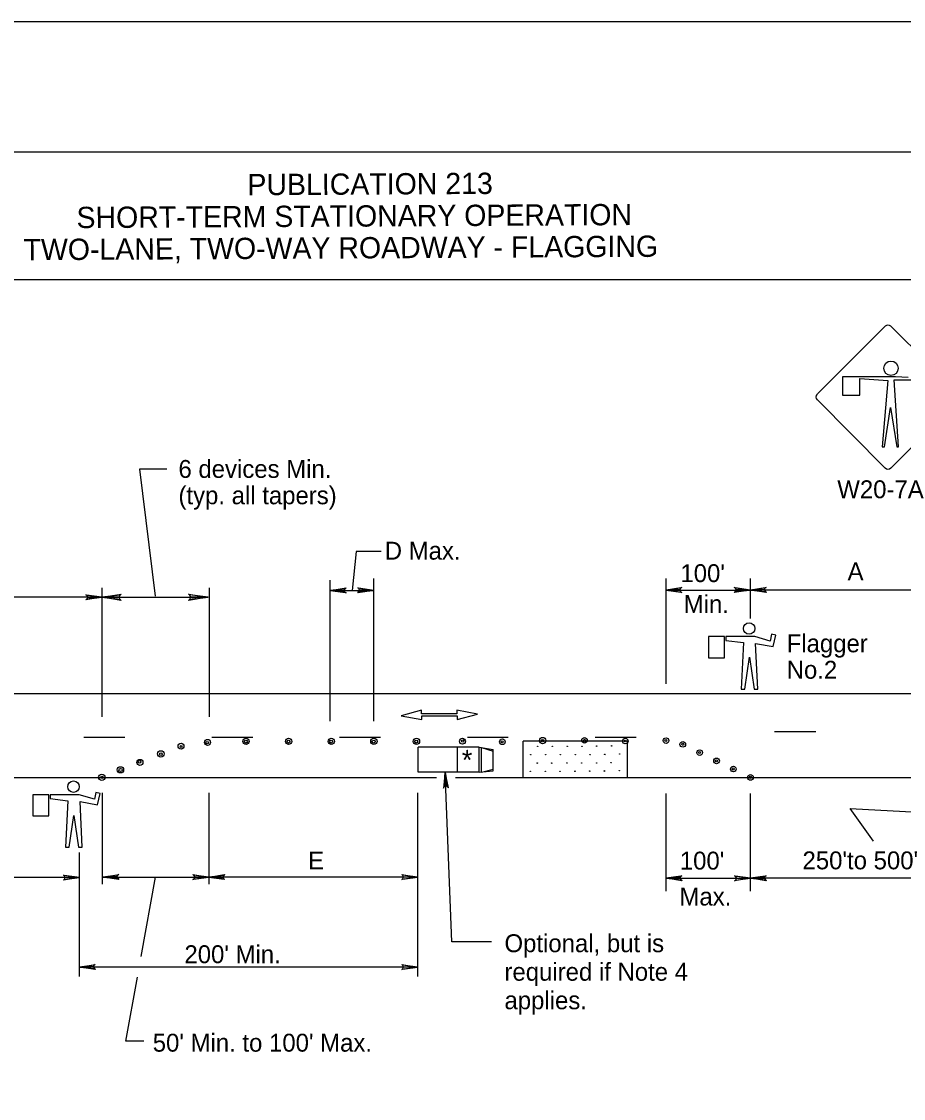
# Model space of a CAD drawing. Extents: x -14145 to -13521, y 30244 to 30661.
# Drawn here: x -13914.62 to -13904.27, y 30518.66 to 30531.31 of the extents above; entities that cross this region are included whole.
import ezdxf

# ---------------------------------------------------------------- set-up
doc = ezdxf.new("R2010")
doc.units = 0
for name, color, linetype in [('1', 7, 'Continuous'), ('10', 7, 'Continuous'), ('2', 7, 'Continuous'), ('3', 7, 'Continuous'), ('4', 7, 'Continuous'), ('61', 7, 'Continuous')]:
    doc.layers.add(name, color=color, linetype=linetype)

msp = doc.modelspace()

# ---------------------------------------------------------------- linework, layer by layer
at = {"layer": '1'}
for p, q in [((-13904.484, 30527.729), (-13905.279, 30526.934)), ((-13903.622, 30526.934), (-13904.417, 30527.729)), ((-13904.364, 30527.137), (-13904.987, 30527.137)), ((-13904.987, 30527.137), (-13904.987, 30526.919)), ((-13904.784, 30526.919), (-13904.784, 30527.114)), ((-13904.784, 30527.114), (-13904.454, 30527.092)), ((-13904.454, 30527.092), (-13904.522, 30526.312)), ((-13904.327, 30526.312), (-13904.379, 30527.099)), ((-13904.379, 30527.099), (-13904.184, 30527.099)), ((-13904.214, 30527.129), (-13904.364, 30527.137)), ((-13904.987, 30526.919), (-13904.784, 30526.919)), ((-13905.279, 30526.867), (-13904.484, 30526.064)), ((-13904.492, 30526.312), (-13904.424, 30526.777)), ((-13904.424, 30526.777), (-13904.349, 30526.312)), ((-13904.417, 30526.064), (-13903.622, 30526.867)), ((-13904.522, 30526.312), (-13904.492, 30526.312)), ((-13904.349, 30526.312), (-13904.327, 30526.312)), ((-13910.487, 30523.092), (-13910.487, 30524.766)), ((-13907.057, 30523.529), (-13907.057, 30524.766)), ((-13906.066, 30524.298), (-13906.066, 30524.766)), ((-13913.68, 30524.659), (-13913.68, 30523.143)), ((-13912.418, 30524.659), (-13912.418, 30523.143)), ((-13910.997, 30523.092), (-13910.997, 30524.748)), ((-13910.997, 30524.628), (-13910.487, 30524.628)), ((-13907.057, 30524.632), (-13906.066, 30524.632)), ((-13903.654, 30524.632), (-13906.066, 30524.632)), ((-13913.68, 30524.547), (-13916.402, 30524.547)), ((-13913.68, 30524.547), (-13912.432, 30524.547)), ((-13906.372, 30524.086), (-13906.56, 30524.086)), ((-13906.56, 30524.086), (-13906.56, 30523.836)), ((-13906.372, 30523.836), (-13906.372, 30524.086)), ((-13906.014, 30524.086), (-13906.354, 30524.086)), ((-13906.354, 30524.086), (-13906.354, 30524.041)), ((-13906.354, 30524.041), (-13906.148, 30524.015)), ((-13906.148, 30524.015), (-13906.176, 30523.469)), ((-13905.836, 30524.033), (-13906.014, 30524.086)), ((-13905.979, 30523.469), (-13906.005, 30524.005)), ((-13906.005, 30524.005), (-13905.8, 30523.968)), ((-13905.818, 30524.113), (-13905.836, 30524.033)), ((-13905.77, 30524.102), (-13905.818, 30524.113)), ((-13905.8, 30523.968), (-13905.77, 30524.102)), ((-13906.56, 30523.836), (-13906.372, 30523.836)), ((-13906.131, 30523.469), (-13906.077, 30523.843)), ((-13906.077, 30523.843), (-13906.024, 30523.469)), ((-13924.058, 30523.416), (-13896.302, 30523.416)), ((-13906.176, 30523.469), (-13906.131, 30523.469)), ((-13906.024, 30523.469), (-13905.979, 30523.469)), ((-13909.925, 30523.222), (-13910.167, 30523.156)), ((-13910.167, 30523.156), (-13909.923, 30523.11)), ((-13909.925, 30523.177), (-13909.925, 30523.222)), ((-13909.512, 30523.177), (-13909.925, 30523.177)), ((-13909.923, 30523.155), (-13909.509, 30523.155)), ((-13909.923, 30523.11), (-13909.923, 30523.155)), ((-13909.268, 30523.176), (-13909.512, 30523.222)), ((-13909.512, 30523.222), (-13909.512, 30523.177)), ((-13909.509, 30523.11), (-13909.268, 30523.176)), ((-13909.509, 30523.155), (-13909.509, 30523.11)), ((-13913.408, 30522.9), (-13913.888, 30522.9)), ((-13911.908, 30522.9), (-13912.388, 30522.9)), ((-13910.408, 30522.9), (-13910.888, 30522.9)), ((-13908.908, 30522.9), (-13909.388, 30522.9)), ((-13907.51, 30522.858), (-13908.734, 30522.858)), ((-13908.734, 30522.432), (-13908.734, 30522.858)), ((-13907.408, 30522.9), (-13907.888, 30522.9)), ((-13907.51, 30522.432), (-13907.51, 30522.858)), ((-13905.298, 30522.966), (-13905.784, 30522.966)), ((-13909.964, 30522.494), (-13909.964, 30522.789)), ((-13909.251, 30522.789), (-13909.964, 30522.789)), ((-13909.503, 30522.494), (-13909.503, 30522.789)), ((-13909.251, 30522.494), (-13909.251, 30522.789)), ((-13909.251, 30522.789), (-13909.086, 30522.761)), ((-13909.223, 30522.782), (-13909.086, 30522.739)), ((-13909.223, 30522.494), (-13909.223, 30522.782)), ((-13909.086, 30522.509), (-13909.086, 30522.761)), ((-13909.251, 30522.494), (-13909.964, 30522.494)), ((-13909.571, 30520.5), (-13909.65, 30522.494)), ((-13909.251, 30522.494), (-13909.086, 30522.509)), ((-13909.223, 30522.494), (-13909.086, 30522.53)), ((-13924.058, 30522.432), (-13909.752, 30522.432)), ((-13909.527, 30522.432), (-13896.302, 30522.432)), ((-13914.301, 30522.229), (-13914.489, 30522.229)), ((-13914.489, 30522.229), (-13914.489, 30521.979)), ((-13914.301, 30521.979), (-13914.301, 30522.229)), ((-13913.943, 30522.229), (-13914.283, 30522.229)), ((-13914.283, 30522.229), (-13914.283, 30522.184)), ((-13913.765, 30522.176), (-13913.943, 30522.229)), ((-13913.747, 30522.256), (-13913.765, 30522.176)), ((-13913.699, 30522.245), (-13913.747, 30522.256)), ((-13913.729, 30522.111), (-13913.699, 30522.245)), ((-13913.672, 30521.178), (-13913.672, 30522.252)), ((-13912.418, 30521.178), (-13912.418, 30522.252)), ((-13909.97, 30520.096), (-13909.97, 30522.252)), ((-13907.057, 30521.098), (-13907.057, 30522.244)), ((-13906.066, 30521.098), (-13906.066, 30522.244)), ((-13914.283, 30522.184), (-13914.077, 30522.158)), ((-13914.077, 30522.158), (-13914.105, 30521.612)), ((-13913.908, 30521.612), (-13913.934, 30522.148)), ((-13913.934, 30522.148), (-13913.729, 30522.111)), ((-13914.489, 30521.979), (-13914.301, 30521.979)), ((-13914.06, 30521.612), (-13914.006, 30521.986)), ((-13914.006, 30521.986), (-13913.953, 30521.612)), ((-13914.105, 30521.612), (-13914.06, 30521.612)), ((-13913.953, 30521.612), (-13913.908, 30521.612)), ((-13913.942, 30520.096), (-13913.942, 30521.551)), ((-13913.942, 30521.256), (-13916.402, 30521.256)), ((-13913.672, 30521.262), (-13912.424, 30521.262)), ((-13909.97, 30521.262), (-13912.424, 30521.262)), ((-13907.057, 30521.248), (-13906.066, 30521.248)), ((-13902.748, 30521.248), (-13906.066, 30521.248)), ((-13909.105, 30520.5), (-13909.571, 30520.5)), ((-13909.97, 30520.205), (-13913.942, 30520.205))]:
    msp.add_line(p, q, dxfattribs=at)
for points in [[(-13910.399, 30525.084), (-13910.693, 30525.084), (-13910.742, 30524.628)], [(-13910.823, 30524.604), (-13910.829, 30524.616), (-13910.997, 30524.628), (-13910.823, 30524.604), (-13910.811, 30524.598), (-13910.997, 30524.628), (-13910.829, 30524.634), (-13910.823, 30524.646), (-13910.997, 30524.628), (-13910.811, 30524.658), (-13910.823, 30524.646)], [(-13910.667, 30524.652), (-13910.661, 30524.64), (-13910.487, 30524.628), (-13910.667, 30524.652), (-13910.673, 30524.658), (-13910.487, 30524.628), (-13910.661, 30524.622), (-13910.667, 30524.61), (-13910.487, 30524.628), (-13910.673, 30524.598), (-13910.667, 30524.61)], [(-13906.883, 30524.608), (-13906.889, 30524.626), (-13907.057, 30524.632), (-13906.883, 30524.608), (-13906.871, 30524.602), (-13907.057, 30524.632), (-13906.889, 30524.644), (-13906.883, 30524.656), (-13907.057, 30524.632), (-13906.871, 30524.662), (-13906.883, 30524.656)], [(-13906.246, 30524.656), (-13906.24, 30524.644), (-13906.066, 30524.632), (-13906.246, 30524.656), (-13906.258, 30524.662), (-13906.066, 30524.632), (-13906.24, 30524.626), (-13906.246, 30524.614), (-13906.066, 30524.632), (-13906.258, 30524.602), (-13906.246, 30524.614)], [(-13905.886, 30524.614), (-13905.892, 30524.626), (-13906.066, 30524.632), (-13905.886, 30524.614), (-13905.88, 30524.602), (-13906.066, 30524.632), (-13905.898, 30524.644), (-13905.892, 30524.656), (-13906.066, 30524.632), (-13905.88, 30524.662), (-13905.892, 30524.656)], [(-13913.86, 30524.571), (-13913.848, 30524.553), (-13913.68, 30524.547), (-13913.86, 30524.571), (-13913.866, 30524.577), (-13913.68, 30524.547), (-13913.848, 30524.535), (-13913.86, 30524.523), (-13913.68, 30524.547), (-13913.866, 30524.517), (-13913.86, 30524.523)], [(-13909.621, 30522.322), (-13909.633, 30522.328), (-13909.65, 30522.494), (-13909.621, 30522.322), (-13909.608, 30522.311), (-13909.65, 30522.494), (-13909.651, 30522.326), (-13909.662, 30522.32), (-13909.65, 30522.494), (-13909.668, 30522.306), (-13909.662, 30522.32)], [(-13914.122, 30521.28), (-13914.116, 30521.262), (-13913.942, 30521.256), (-13914.122, 30521.28), (-13914.128, 30521.286), (-13913.942, 30521.256), (-13914.116, 30521.25), (-13914.122, 30521.232), (-13913.942, 30521.256), (-13914.128, 30521.226), (-13914.122, 30521.232)], [(-13913.486, 30521.244), (-13913.498, 30521.256), (-13913.666, 30521.262), (-13913.486, 30521.244), (-13913.48, 30521.232), (-13913.666, 30521.262), (-13913.498, 30521.274), (-13913.492, 30521.286), (-13913.666, 30521.262), (-13913.48, 30521.292), (-13913.492, 30521.286)], [(-13913.216, 30520.328), (-13913.048, 30521.262)], [(-13912.604, 30521.286), (-13912.592, 30521.268), (-13912.424, 30521.262), (-13912.604, 30521.286), (-13912.61, 30521.292), (-13912.424, 30521.262), (-13912.592, 30521.256), (-13912.598, 30521.238), (-13912.424, 30521.262), (-13912.61, 30521.232), (-13912.598, 30521.238)], [(-13912.244, 30521.238), (-13912.25, 30521.25), (-13912.424, 30521.262), (-13912.244, 30521.238), (-13912.238, 30521.232), (-13912.424, 30521.262), (-13912.25, 30521.268), (-13912.244, 30521.28), (-13912.424, 30521.262), (-13912.238, 30521.292), (-13912.244, 30521.28)], [(-13910.15, 30521.286), (-13910.144, 30521.268), (-13909.97, 30521.262), (-13910.15, 30521.286), (-13910.156, 30521.292), (-13909.97, 30521.262), (-13910.144, 30521.256), (-13910.15, 30521.238), (-13909.97, 30521.262), (-13910.156, 30521.232), (-13910.15, 30521.238)], [(-13906.877, 30521.23), (-13906.889, 30521.242), (-13907.057, 30521.248), (-13906.877, 30521.23), (-13906.871, 30521.218), (-13907.057, 30521.248), (-13906.889, 30521.26), (-13906.883, 30521.272), (-13907.057, 30521.248), (-13906.871, 30521.278), (-13906.883, 30521.272)], [(-13906.246, 30521.272), (-13906.234, 30521.254), (-13906.066, 30521.248), (-13906.246, 30521.272), (-13906.252, 30521.278), (-13906.066, 30521.248), (-13906.234, 30521.242), (-13906.24, 30521.224), (-13906.066, 30521.248), (-13906.252, 30521.218), (-13906.24, 30521.224)], [(-13905.886, 30521.23), (-13905.892, 30521.242), (-13906.066, 30521.248), (-13905.886, 30521.23), (-13905.88, 30521.218), (-13906.066, 30521.248), (-13905.898, 30521.26), (-13905.892, 30521.272), (-13906.066, 30521.248), (-13905.88, 30521.278), (-13905.892, 30521.272)], [(-13913.762, 30520.187), (-13913.774, 30520.199), (-13913.942, 30520.205), (-13913.762, 30520.187), (-13913.756, 30520.175), (-13913.942, 30520.205), (-13913.774, 30520.217), (-13913.768, 30520.229), (-13913.942, 30520.205), (-13913.756, 30520.235), (-13913.768, 30520.229)], [(-13910.15, 30520.229), (-13910.144, 30520.211), (-13909.97, 30520.205), (-13910.15, 30520.229), (-13910.156, 30520.235), (-13909.97, 30520.205), (-13910.144, 30520.199), (-13910.15, 30520.181), (-13909.97, 30520.205), (-13910.156, 30520.175), (-13910.15, 30520.181)], [(-13913.186, 30519.337), (-13913.395, 30519.337), (-13913.26, 30520.087)]]:
    msp.add_lwpolyline(points, dxfattribs=at)
for centre, radius in [((-13904.417, 30527.236), 0.0844), ((-13906.082, 30524.18), 0.0672), ((-13912.438, 30522.843), 0.0354), ((-13911.986, 30522.855), 0.037), ((-13911.988, 30522.853), 0.0172), ((-13911.486, 30522.855), 0.037), ((-13911.488, 30522.853), 0.0172), ((-13910.986, 30522.855), 0.037), ((-13910.988, 30522.853), 0.0172), ((-13910.486, 30522.855), 0.037), ((-13910.488, 30522.853), 0.0172), ((-13909.986, 30522.855), 0.037), ((-13909.988, 30522.853), 0.0172), ((-13909.446, 30522.857), 0.0353), ((-13909.443, 30522.858), 0.014), ((-13908.978, 30522.85), 0.0331), ((-13908.979, 30522.85), 0.012), ((-13908.505, 30522.865), 0.037), ((-13908.506, 30522.864), 0.0149), ((-13908.014, 30522.867), 0.0321), ((-13908.013, 30522.865), 0.0143), ((-13907.535, 30522.859), 0.0327), ((-13907.537, 30522.86), 0.00928), ((-13907.057, 30522.864), 0.0331), ((-13907.058, 30522.865), 0.012), ((-13912.986, 30522.708), 0.038), ((-13912.749, 30522.799), 0.0346), ((-13912.748, 30522.795), 0.0101), ((-13912.442, 30522.84), 0.0143), ((-13908.564, 30522.796), 0.00272), ((-13908.391, 30522.797), 0.00272), ((-13908.217, 30522.798), 0.00272), ((-13908.042, 30522.797), 0.00272), ((-13907.871, 30522.799), 0.00272), ((-13907.696, 30522.802), 0.00272), ((-13906.86, 30522.82), 0.0331), ((-13906.861, 30522.821), 0.012), ((-13906.662, 30522.723), 0.0331), ((-13906.663, 30522.724), 0.012), ((-13913.232, 30522.608), 0.036), ((-13913.235, 30522.614), 0.0161), ((-13912.987, 30522.705), 0.0155), ((-13908.644, 30522.698), 0.00272), ((-13908.469, 30522.7), 0.00272), ((-13908.297, 30522.698), 0.00272), ((-13908.122, 30522.7), 0.00272), ((-13907.948, 30522.699), 0.00272), ((-13907.872, 30522.602), 0.00272), ((-13907.776, 30522.704), 0.00272), ((-13907.774, 30522.701), 0.00272), ((-13907.701, 30522.606), 0.00272), ((-13907.601, 30522.706), 0.00272), ((-13906.464, 30522.626), 0.0331), ((-13906.466, 30522.627), 0.012), ((-13913.46, 30522.521), 0.037), ((-13913.459, 30522.519), 0.0194), ((-13908.649, 30522.503), 0.00272), ((-13908.569, 30522.6), 0.00272), ((-13908.474, 30522.504), 0.00272), ((-13908.398, 30522.6), 0.00272), ((-13908.301, 30522.504), 0.00272), ((-13908.221, 30522.601), 0.00272), ((-13908.127, 30522.505), 0.00272), ((-13908.048, 30522.601), 0.00272), ((-13907.953, 30522.506), 0.00272), ((-13907.781, 30522.509), 0.00272), ((-13907.78, 30522.506), 0.00272), ((-13907.606, 30522.51), 0.00272), ((-13906.267, 30522.53), 0.0331), ((-13906.268, 30522.531), 0.012), ((-13914.011, 30522.323), 0.0672), ((-13913.679, 30522.433), 0.0379), ((-13913.678, 30522.433), 0.014), ((-13906.066, 30522.432), 0.0331), ((-13906.067, 30522.433), 0.012)]:
    msp.add_circle(centre, radius, dxfattribs=at)
for centre, start, end in [((-13904.452, 30527.696), 45, 135), ((-13905.251, 30526.897), 135, 225), ((-13904.452, 30526.098), 225, 315)]:
    msp.add_arc(centre, 0.0465, start, end, dxfattribs=at)
at = {"layer": '10'}
for p, q in [((-13925.874, 30529.777), (-13894.422, 30529.777)), ((-13925.874, 30528.277), (-13894.422, 30528.277))]:
    msp.add_line(p, q, dxfattribs=at)
at = {"layer": '3'}
for points in [[(-13912.916, 30526.052), (-13913.236, 30526.052), (-13913.052, 30524.561)], [(-13913.462, 30524.519), (-13913.47, 30524.535), (-13913.68, 30524.547), (-13913.462, 30524.519), (-13913.451, 30524.51), (-13913.68, 30524.547), (-13913.47, 30524.557), (-13913.463, 30524.573), (-13913.68, 30524.547), (-13913.451, 30524.583), (-13913.463, 30524.573)], [(-13912.65, 30524.574), (-13912.642, 30524.558), (-13912.432, 30524.547), (-13912.65, 30524.574), (-13912.661, 30524.584), (-13912.432, 30524.547), (-13912.642, 30524.536), (-13912.649, 30524.521), (-13912.432, 30524.547), (-13912.661, 30524.51), (-13912.649, 30524.521)], [(-13904.623, 30521.682), (-13904.897, 30522.068), (-13902.8, 30521.952)]]:
    msp.add_lwpolyline(points, dxfattribs=at)
at = {"layer": '61'}
msp.add_lwpolyline([(-13926.174, 30531.307), (-13893.174, 30531.307), (-13893.174, 30505.807), (-13926.174, 30505.807)], close=True, dxfattribs=at)

# ---------------------------------------------------------------- texts
at = {"layer": '1'}
msp.add_text('*', height=0.238, rotation=0.7233, dxfattribs=at).set_placement((-13909.451, 30522.517))
for s, p in [('Optional, but is', (-13908.953, 30520.38)), ('required if Note 4', (-13908.953, 30520.045)), ('applies.', (-13908.953, 30519.71))]:
    msp.add_text(s, height=0.21, dxfattribs=at).set_placement(p)
at = {"layer": '2'}
for s, p in [('6 devices Min.', (-13912.779, 30525.949)), ('(typ. all tapers)', (-13912.779, 30525.639))]:
    msp.add_text(s, height=0.21, rotation=360, dxfattribs=at).set_placement(p)
for s, p in [('W20-7A', (-13905.047, 30525.71)), ('D Max.', (-13910.358, 30524.989)), ("100'", (-13906.888, 30524.725)), ('A', (-13904.926, 30524.746)), ('Min.', (-13906.849, 30524.362)), ('Flagger', (-13905.641, 30523.901)), ('No.2', (-13905.641, 30523.591)), ('E', (-13911.258, 30521.351)), ("100'", (-13906.895, 30521.35)), ("250'to 500'", (-13905.455, 30521.353)), ('Max.', (-13906.899, 30520.928)), ("200' Min.", (-13912.709, 30520.251)), ("50' Min. to 100' Max.", (-13913.081, 30519.212))]:
    msp.add_text(s, height=0.21, dxfattribs=at).set_placement(p)
at = {"layer": '4'}
for s, p in [('PUBLICATION 213', (-13911.969, 30529.267)), ('SHORT-TERM STATIONARY OPERATION', (-13913.975, 30528.881)), ('TWO-LANE, TWO-WAY ROADWAY - FLAGGING', (-13914.597, 30528.504))]:
    msp.add_text(s, height=0.25, rotation=0.31, dxfattribs=at).set_placement(p)

doc.saveas('drawing.dxf')
